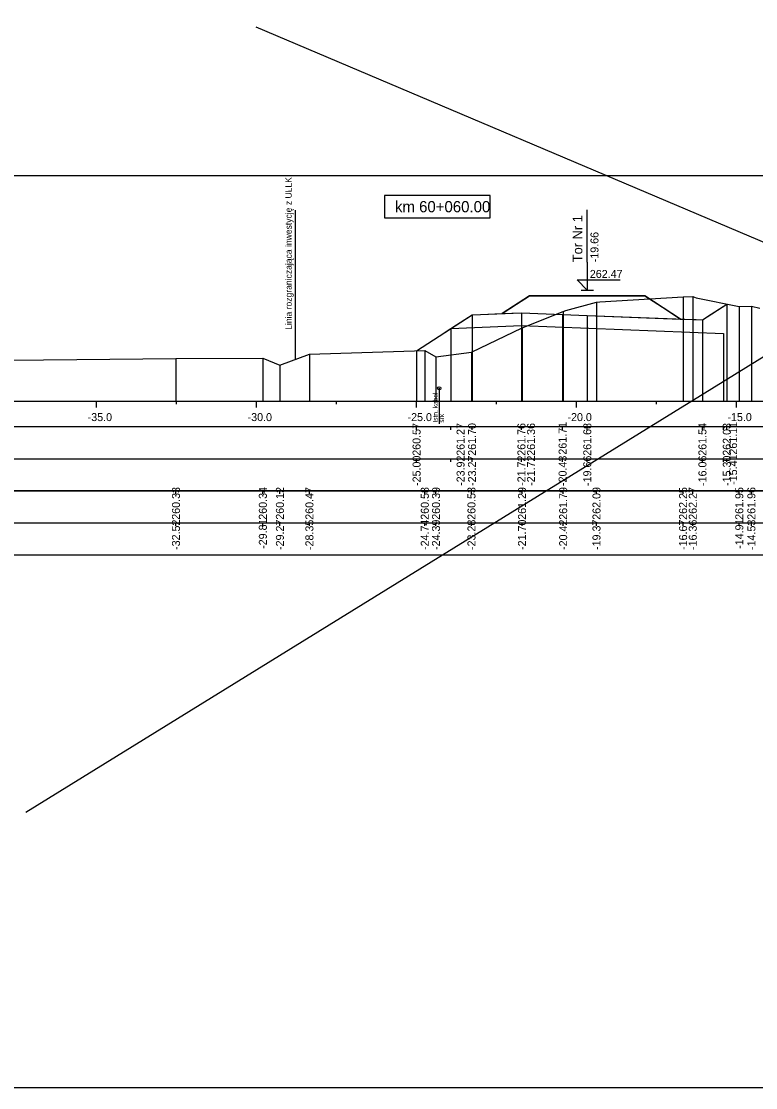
# Model space of a CAD drawing. Extents: x 6516023 to 6560129, y 5513077 to 5529206.
# Drawn here: x 6518130.36 to 6518153.32, y 5514518.16 to 5514551.47 of the extents above; entities that cross this region are included whole.
import ezdxf

# ---------------------------------------------------------------- set-up
doc = ezdxf.new("R2010")
doc.units = 0
for name, color, linetype in [('IR_default', 7, 'Continuous'), ('TOR_PRZEK_P-kable', 7, 'Continuous'), ('TOR_PRZEK_P-komponent', 7, 'Continuous'), ('TOR_PRZEK_P-pomoc', 7, 'Continuous'), ('TOR_PRZEK_P-tabelka istniejace', 7, 'Continuous'), ('TOR_PRZEK_P-tabelka projektowane', 7, 'Continuous'), ('TOR_PRZEK_P-teren istniejacy', 7, 'Continuous'), ('TOR_PRZEK_P-tory projektowane', 7, 'Continuous'), ('TOR_PRZEK_P-uklad odniesienia', 7, 'Continuous'), ('TOR_PRZEK_P-warstwa ochronna I', 7, 'Continuous'), ('TOR_PRZEK_P-warstwa ochronna II', 7, 'Continuous'), ('TOR_PS_T-granica PKP-projektowana', 7, 'Continuous'), ('TOR_RAMKI-ramka+tabelka 1', 7, 'Continuous')]:
    doc.layers.add(name, color=color, linetype=linetype)

msp = doc.modelspace()

# ---------------------------------------------------------------- linework, layer by layer
at = {"layer": 'IR_default'}
msp.add_lwpolyline([(6518142.714, 5514541.18), (6518143.422, 5514541.638), (6518143.79, 5514541.877), (6518143.852, 5514541.917), (6518144.448, 5514542.302), (6518144.712, 5514542.313), (6518145.392, 5514542.339), (6518145.841, 5514542.63), (6518146.249, 5514542.895), (6518148.062, 5514542.895), (6518148.822, 5514542.895), (6518149.033, 5514542.895), (6518149.851, 5514542.895), (6518150.402, 5514542.537), (6518150.97, 5514542.169), (6518151.456, 5514542.151), (6518151.651, 5514542.143), (6518151.809, 5514542.245), (6518152.413, 5514542.637)], dxfattribs=at)
at = {"layer": 'TOR_PRZEK_P-kable'}
msp.add_line((6518143.423, 5514540.005), (6518143.423, 5514538.895), dxfattribs=at)
msp.add_circle((6518143.423, 5514540.005), 0.05, dxfattribs=at)
at = {"layer": 'TOR_PRZEK_P-komponent'}
msp.add_lwpolyline([(6518149.851, 5514542.895), (6518148.822, 5514542.895), (6518146.249, 5514542.895), (6518145.392, 5514542.339), (6518145.992, 5514542.363), (6518147.279, 5514542.313), (6518148.051, 5514542.283), (6518150.97, 5514542.169)], close=True, dxfattribs=at)
at = {"layer": 'TOR_PRZEK_P-pomoc'}
for p, q in [((6518130.502, 5514526.767), (6518181.139, 5514558.024)), ((6518200.535, 5514524.676), (6518137.703, 5514551.284))]:
    msp.add_line(p, q, dxfattribs=at)
at = {"layer": 'TOR_PRZEK_P-tabelka istniejace'}
for p, q in [((6518135.192, 5514536.706), (6518135.192, 5514536.806)), ((6518137.908, 5514536.706), (6518137.908, 5514536.806)), ((6518138.442, 5514536.706), (6518138.442, 5514536.806)), ((6518139.364, 5514536.706), (6518139.364, 5514536.806)), ((6518142.971, 5514536.706), (6518142.971, 5514536.806)), ((6518143.321, 5514536.706), (6518143.321, 5514536.806)), ((6518144.43, 5514536.706), (6518144.43, 5514536.806)), ((6518146.011, 5514536.706), (6518146.011, 5514536.806)), ((6518147.297, 5514536.706), (6518147.297, 5514536.806)), ((6518148.339, 5514536.706), (6518148.339, 5514536.806)), ((6518151.045, 5514536.706), (6518151.045, 5514536.806)), ((6518151.348, 5514536.706), (6518151.348, 5514536.806)), ((6518152.803, 5514536.706), (6518152.803, 5514536.806)), ((6518153.181, 5514536.706), (6518153.181, 5514536.806)), ((6518106.663, 5514535.806), (6518210.463, 5514535.806)), ((6518135.192, 5514535.706), (6518135.192, 5514535.806)), ((6518137.908, 5514535.706), (6518137.908, 5514535.806)), ((6518138.442, 5514535.706), (6518138.442, 5514535.806)), ((6518139.364, 5514535.706), (6518139.364, 5514535.806)), ((6518142.971, 5514535.706), (6518142.971, 5514535.806)), ((6518143.321, 5514535.706), (6518143.321, 5514535.806)), ((6518144.43, 5514535.706), (6518144.43, 5514535.806)), ((6518146.011, 5514535.706), (6518146.011, 5514535.806)), ((6518147.297, 5514535.706), (6518147.297, 5514535.806)), ((6518148.339, 5514535.706), (6518148.339, 5514535.806)), ((6518151.045, 5514535.706), (6518151.045, 5514535.806)), ((6518151.348, 5514535.706), (6518151.348, 5514535.806)), ((6518152.803, 5514535.706), (6518152.803, 5514535.806)), ((6518153.181, 5514535.706), (6518153.181, 5514535.806))]:
    msp.add_line(p, q, dxfattribs=at)
for points in [[(6518148.339, 5514542.693), (6518148.339, 5514539.806), (6518148.339, 5514539.676), (6518148.339, 5514539.606)], [(6518151.045, 5514542.859), (6518151.045, 5514539.806), (6518151.045, 5514539.676), (6518151.045, 5514539.606)], [(6518151.348, 5514542.878), (6518151.348, 5514539.806), (6518151.348, 5514539.676), (6518151.348, 5514539.606)], [(6518153.181, 5514542.571), (6518153.181, 5514539.806), (6518153.181, 5514539.676), (6518153.181, 5514539.606)], [(6518147.297, 5514542.4), (6518147.297, 5514539.806), (6518147.297, 5514539.676), (6518147.297, 5514539.606)], [(6518152.803, 5514542.556), (6518152.803, 5514539.806), (6518152.803, 5514539.676), (6518152.803, 5514539.606)], [(6518146.011, 5514541.898), (6518146.011, 5514539.806), (6518146.011, 5514539.676), (6518146.011, 5514539.606)], [(6518135.192, 5514540.94), (6518135.192, 5514539.806), (6518135.192, 5514539.676), (6518135.192, 5514539.606)], [(6518137.908, 5514540.946), (6518137.908, 5514539.806), (6518137.908, 5514539.676), (6518137.908, 5514539.606)], [(6518139.364, 5514541.074), (6518139.364, 5514539.806), (6518139.364, 5514539.676), (6518139.364, 5514539.606)], [(6518142.971, 5514541.188), (6518142.971, 5514539.806), (6518142.971, 5514539.676), (6518142.971, 5514539.606)], [(6518143.321, 5514540.991), (6518143.321, 5514539.806), (6518143.321, 5514539.676), (6518143.321, 5514539.606)], [(6518144.43, 5514541.139), (6518144.43, 5514539.806), (6518144.43, 5514539.676), (6518144.43, 5514539.606)], [(6518138.442, 5514540.731), (6518138.442, 5514539.806), (6518138.442, 5514539.676), (6518138.442, 5514539.606)]]:
    msp.add_lwpolyline(points, dxfattribs=at)
msp.add_lwpolyline([(6518106.663, 5514536.806), (6518106.663, 5514534.806), (6518210.463, 5514534.806), (6518210.463, 5514536.806)], close=True, dxfattribs=at)
at = {"layer": 'TOR_PRZEK_P-tabelka projektowane'}
for p, q in [((6518142.714, 5514538.706), (6518142.714, 5514538.806)), ((6518143.79, 5514538.706), (6518143.79, 5514538.806)), ((6518144.448, 5514538.706), (6518144.448, 5514538.806)), ((6518145.992, 5514538.706), (6518145.992, 5514538.806)), ((6518145.992, 5514538.706), (6518145.992, 5514538.806)), ((6518147.279, 5514538.706), (6518147.279, 5514538.806)), ((6518148.051, 5514538.706), (6518148.051, 5514538.806)), ((6518151.651, 5514538.706), (6518151.651, 5514538.806)), ((6518152.308, 5514538.706), (6518152.308, 5514538.806)), ((6518152.413, 5514538.706), (6518152.413, 5514538.806)), ((6518106.663, 5514537.806), (6518210.463, 5514537.806)), ((6518142.714, 5514537.706), (6518142.714, 5514537.806)), ((6518143.79, 5514537.706), (6518143.79, 5514537.806)), ((6518144.448, 5514537.706), (6518144.448, 5514537.806)), ((6518145.992, 5514537.706), (6518145.992, 5514537.806)), ((6518145.992, 5514537.706), (6518145.992, 5514537.806)), ((6518147.279, 5514537.706), (6518147.279, 5514537.806)), ((6518148.051, 5514537.706), (6518148.051, 5514537.806)), ((6518151.651, 5514537.706), (6518151.651, 5514537.806)), ((6518152.308, 5514537.706), (6518152.308, 5514537.806)), ((6518152.413, 5514537.706), (6518152.413, 5514537.806))]:
    msp.add_line(p, q, dxfattribs=at)
for points in [[(6518152.413, 5514542.637), (6518152.413, 5514539.806), (6518152.413, 5514539.676), (6518152.413, 5514539.606)], [(6518144.448, 5514542.302), (6518144.448, 5514539.806), (6518144.448, 5514539.676), (6518144.448, 5514539.606)], [(6518145.992, 5514542.363), (6518145.992, 5514539.806), (6518145.992, 5514539.676), (6518145.992, 5514539.606)], [(6518147.279, 5514542.313), (6518147.279, 5514539.806), (6518147.279, 5514539.676), (6518147.279, 5514539.606)], [(6518148.051, 5514542.283), (6518148.051, 5514539.806), (6518148.051, 5514539.676), (6518148.051, 5514539.606)], [(6518145.992, 5514541.963), (6518145.992, 5514539.806), (6518145.992, 5514539.676), (6518145.992, 5514539.606)], [(6518151.651, 5514542.143), (6518151.651, 5514539.806), (6518151.651, 5514539.676), (6518151.651, 5514539.606)], [(6518143.79, 5514541.877), (6518143.79, 5514539.806), (6518143.79, 5514539.676), (6518143.79, 5514539.606)], [(6518152.308, 5514541.717), (6518152.308, 5514539.806), (6518152.308, 5514539.676), (6518152.308, 5514539.606)], [(6518142.714, 5514541.18), (6518142.714, 5514539.806), (6518142.714, 5514539.676), (6518142.714, 5514539.606)]]:
    msp.add_lwpolyline(points, dxfattribs=at)
msp.add_lwpolyline([(6518106.663, 5514538.806), (6518106.663, 5514536.806), (6518210.463, 5514536.806), (6518210.463, 5514538.806)], close=True, dxfattribs=at)
at = {"layer": 'TOR_PRZEK_P-teren istniejacy'}
msp.add_lwpolyline([(6518127.943, 5514540.861), (6518135.192, 5514540.94), (6518137.908, 5514540.946), (6518138.442, 5514540.731), (6518139.364, 5514541.074), (6518142.971, 5514541.188), (6518143.321, 5514540.991), (6518144.43, 5514541.139), (6518146.011, 5514541.898), (6518147.297, 5514542.4), (6518147.378, 5514542.434), (6518148.339, 5514542.693), (6518148.441, 5514542.708), (6518151.045, 5514542.859), (6518151.348, 5514542.878), (6518151.456, 5514542.836), (6518152.803, 5514542.556), (6518153.181, 5514542.571), (6518153.45, 5514542.505)], dxfattribs=at)
at = {"layer": 'TOR_PRZEK_P-tory projektowane'}
for p, q in [((6518148.051, 5514543.95), (6518148.051, 5514545.583)), ((6518148.051, 5514543.95), (6518148.051, 5514543.073)), ((6518148.051, 5514543.073), (6518147.732, 5514543.392)), ((6518147.732, 5514543.392), (6518149.076, 5514543.392)), ((6518147.859, 5514543.073), (6518148.243, 5514543.073))]:
    msp.add_line(p, q, dxfattribs=at)
at = {"layer": 'TOR_PRZEK_P-uklad odniesienia'}
for p, q in [((6518110.463, 5514539.606), (6518210.463, 5514539.606)), ((6518132.713, 5514539.406), (6518132.713, 5514539.606)), ((6518135.213, 5514539.506), (6518135.213, 5514539.606)), ((6518137.713, 5514539.406), (6518137.713, 5514539.606)), ((6518140.213, 5514539.506), (6518140.213, 5514539.606)), ((6518142.713, 5514539.406), (6518142.713, 5514539.606)), ((6518145.213, 5514539.506), (6518145.213, 5514539.606)), ((6518147.713, 5514539.406), (6518147.713, 5514539.606)), ((6518150.213, 5514539.506), (6518150.213, 5514539.606)), ((6518152.713, 5514539.406), (6518152.713, 5514539.606))]:
    msp.add_line(p, q, dxfattribs=at)
msp.add_lwpolyline([(6518145.011, 5514546.03), (6518141.711, 5514546.03), (6518141.711, 5514545.33), (6518145.011, 5514545.33)], close=True, dxfattribs=at)
at = {"layer": 'TOR_PRZEK_P-warstwa ochronna I'}
msp.add_lwpolyline([(6518143.79, 5514541.877), (6518145.992, 5514541.963), (6518152.308, 5514541.717)], dxfattribs=at)
at = {"layer": 'TOR_PRZEK_P-warstwa ochronna II'}
msp.add_lwpolyline([(6518142.714, 5514541.18), (6518144.448, 5514542.302), (6518145.992, 5514542.363), (6518147.279, 5514542.313), (6518148.051, 5514542.283), (6518151.651, 5514542.143), (6518152.413, 5514542.637)], dxfattribs=at)
at = {"layer": 'TOR_PS_T-granica PKP-projektowana'}
msp.add_line((6518138.924, 5514540.91), (6518138.924, 5514545.568), dxfattribs=at)
at = {"layer": 'TOR_RAMKI-ramka+tabelka 1'}
msp.add_lwpolyline([(6517997.013, 5514546.656), (6518244.513, 5514546.656), (6518244.513, 5514518.156), (6517997.013, 5514518.156)], close=True, dxfattribs=at)

# ---------------------------------------------------------------- texts
at = {"layer": 'TOR_PRZEK_P-kable'}
for s, height, p in [('Istn. kabel', 0.14999, (6518143.377, 5514538.931)), ('srk', 0.15, (6518143.571, 5514538.931))]:
    msp.add_text(s, height=height, rotation=90.0511, dxfattribs=at).set_placement(p)
at = {"layer": 'TOR_PRZEK_P-tabelka istniejace'}
for s, p in [('260.33', (6518135.317, 5514535.898)), ('260.34', (6518138.033, 5514535.899)), ('260.12', (6518138.567, 5514535.9)), ('260.47', (6518139.489, 5514535.898)), ('260.58', (6518143.096, 5514535.898)), ('260.39', (6518143.446, 5514535.898)), ('260.53', (6518144.555, 5514535.898)), ('261.29', (6518146.136, 5514535.898)), ('261.79', (6518147.422, 5514535.898)), ('262.09', (6518148.464, 5514535.898)), ('262.25', (6518151.17, 5514535.897)), ('262.27', (6518151.473, 5514535.898)), ('261.95', (6518152.928, 5514535.897)), ('261.96', (6518153.306, 5514535.898)), ('-29.81', (6518138.033, 5514534.989)), ('-14.91', (6518152.928, 5514534.989)), ('-32.52', (6518135.317, 5514534.956)), ('-29.27', (6518138.567, 5514534.955)), ('-28.35', (6518139.489, 5514534.953)), ('-24.74', (6518143.096, 5514534.955)), ('-24.39', (6518143.446, 5514534.955)), ('-23.28', (6518144.555, 5514534.954)), ('-21.70', (6518146.136, 5514534.955)), ('-20.42', (6518147.422, 5514534.956)), ('-19.37', (6518148.464, 5514534.955)), ('-16.67', (6518151.17, 5514534.955)), ('-16.36', (6518151.473, 5514534.954)), ('-14.53', (6518153.306, 5514534.954))]:
    msp.add_text(s, height=0.25, rotation=90, dxfattribs=at).set_placement(p)
at = {"layer": 'TOR_PRZEK_P-tabelka projektowane'}
for s, p in [('260.57', (6518142.839, 5514537.898)), ('261.27', (6518144.215, 5514537.898)), ('261.70', (6518144.573, 5514537.898)), ('261.76', (6518146.117, 5514537.898)), ('261.36', (6518146.417, 5514537.898)), ('261.71', (6518147.404, 5514537.933)), ('261.68', (6518148.176, 5514537.898)), ('261.54', (6518151.776, 5514537.899)), ('262.03', (6518152.538, 5514537.898)), ('261.11', (6518152.733, 5514537.933)), ('-15.41', (6518152.733, 5514536.989)), ('-25.00', (6518142.839, 5514536.955)), ('-23.92', (6518144.215, 5514536.956)), ('-23.27', (6518144.573, 5514536.955)), ('-21.72', (6518146.117, 5514536.956)), ('-21.72', (6518146.417, 5514536.956)), ('-20.43', (6518147.404, 5514536.954)), ('-19.66', (6518148.176, 5514536.954)), ('-16.06', (6518151.776, 5514536.954)), ('-15.30', (6518152.538, 5514536.955))]:
    msp.add_text(s, height=0.25, rotation=90, dxfattribs=at).set_placement(p)
at = {"layer": 'TOR_PRZEK_P-tory projektowane'}
for s, height, p in [('Tor Nr 1', 0.3, (6518147.896, 5514543.944)), ('-19.66', 0.25, (6518148.401, 5514543.943))]:
    msp.add_text(s, height=height, rotation=90, dxfattribs=at).set_placement(p)
msp.add_text('262.47', height=0.25, dxfattribs=at).set_placement((6518148.131, 5514543.453))
at = {"layer": 'TOR_PRZEK_P-uklad odniesienia'}
for s, height, p in [('km 60+060.00', 0.35, (6518142.039, 5514545.505)), ('-35.0', 0.25, (6518132.432, 5514538.981)), ('-30.0', 0.25, (6518137.432, 5514538.981)), ('-25.0', 0.25, (6518142.432, 5514538.981)), ('-20.0', 0.25, (6518147.432, 5514538.981)), ('-15.0', 0.25, (6518152.432, 5514538.981))]:
    msp.add_text(s, height=height, dxfattribs=at).set_placement(p)
at = {"layer": 'TOR_PS_T-granica PKP-projektowana'}
msp.add_text('Linia rozgraniczająca inwestycję z ULLK', height=0.2, rotation=90.0511, dxfattribs=at).set_placement((6518138.813, 5514541.832))

doc.saveas('drawing.dxf')
